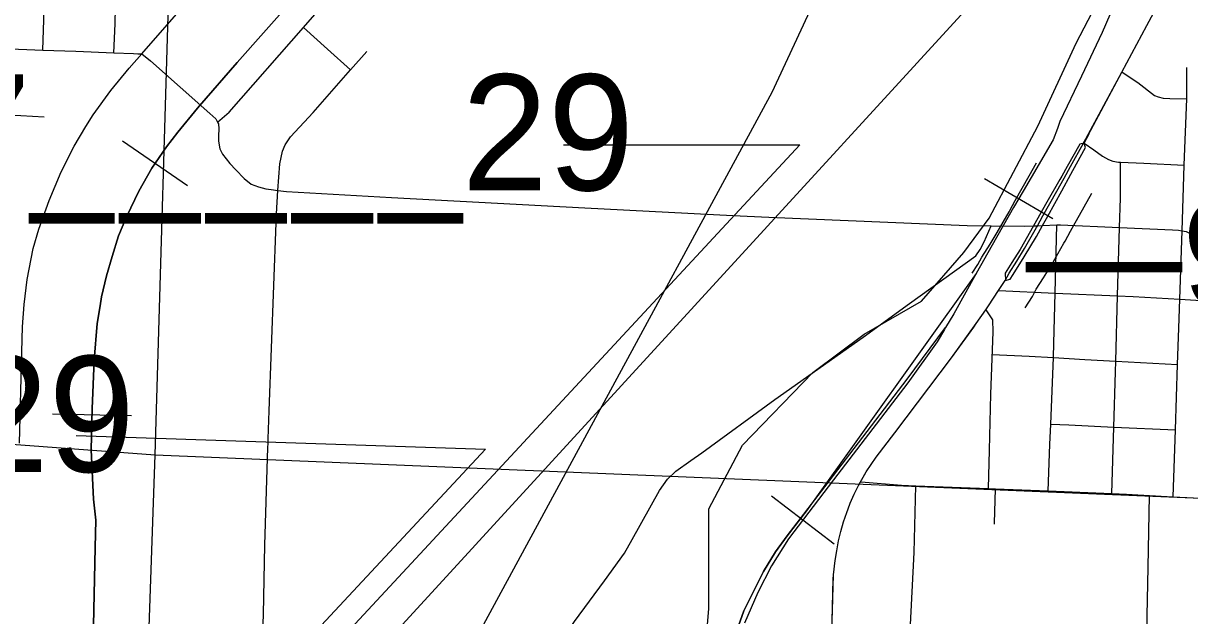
# Model space of a CAD drawing. Extents: x -157.2 to -99.3, y 12.2 to 46.2.
# Drawn here: x -147.694 to -146.586, y 37.165 to 37.727 of the extents above; entities that cross this region are included whole.
import ezdxf

# ---------------------------------------------------------------- set-up
doc = ezdxf.new("R2010")
doc.units = 0
for name, color, linetype in [('tdCoCityStreetMajor', 7, 'Continuous'), ('tdCoCityStreetMinor', 7, 'Continuous'), ('tdCoDivCarto', 7, 'Continuous'), ('tdCoHydroRiver', 7, 'Continuous'), ('tdCoPriCL', 7, 'Continuous'), ('tdCoPriDiv', 7, 'Continuous'), ('tdCoPriNonDiv', 7, 'Continuous'), ('tdCoPriNonDivCL', 7, 'Continuous'), ('tdCoRRCL', 7, 'Continuous'), ('tdCoSectLine', 7, 'Continuous'), ('tdCoStrucPriMaintName', 7, 'Continuous'), ('tdStHwyPriRefPost1', 7, 'Continuous')]:
    doc.layers.add(name, color=color, linetype=linetype)

msp = doc.modelspace()

# ---------------------------------------------------------------- linework, layer by layer
at = {"layer": 'tdCoCityStreetMajor'}
for points in [[(-147.5812, 37.6984), (-147.5525, 37.7312), (-147.5039, 37.7869), (-147.4444, 37.8562), (-147.427, 37.876)], [(-147.6971, 37.329), (-147.6971, 37.329), (-147.695, 37.4155), (-147.6943, 37.4392), (-147.6928, 37.4604), (-147.6898, 37.4841), (-147.6842, 37.5137), (-147.6787, 37.5319), (-147.6689, 37.5593), (-147.6575, 37.5864), (-147.6454, 37.6108), (-147.6343, 37.6296), (-147.6272, 37.6407), (-147.6104, 37.6636), (-147.5932, 37.6848), (-147.5812, 37.6984)]]:
    msp.add_lwpolyline(points, dxfattribs=at)
at = {"layer": 'tdCoCityStreetMinor'}
for p, q in [((-146.589, 37.6557), (-146.5889, 37.6854)), ((-147.7466, 37.6426), (-147.6738, 37.6388)), ((-146.7674, 37.4738), (-146.714, 37.4714)), ((-146.714, 37.4714), (-146.6547, 37.4688)), ((-146.7157, 37.4101), (-146.6857, 37.4084)), ((-146.6857, 37.4084), (-146.6564, 37.4067)), ((-146.6564, 37.4067), (-146.5977, 37.4034)), ((-146.5998, 37.3414), (-146.5977, 37.4034)), ((-146.602, 37.278), (-146.5998, 37.3414)), ((-146.7715, 37.253), (-146.7705, 37.2855)), ((-146.6258, 37.2111), (-146.6243, 37.2792)), ((-146.7715, 37.252), (-146.7715, 37.253))]:
    msp.add_line(p, q, dxfattribs=at)
for points in [[(-147.5091, 37.6337), (-147.4982, 37.643), (-147.4276, 37.7236), (-147.3993, 37.756), (-147.345, 37.8149), (-147.3051, 37.863), (-147.2676, 37.9047), (-147.1948, 37.9885), (-147.1811, 38.004), (-147.1593, 38.0285), (-147.0644, 38.1394), (-147.0313, 38.1821), (-147.0121, 38.209), (-146.9776, 38.2647)], [(-147.6749, 37.7021), (-147.672, 37.7979), (-147.6713, 37.8205)], [(-147.6077, 37.6994), (-147.6064, 37.7271), (-147.6058, 37.7582)], [(-147.4276, 37.7236), (-147.4047, 37.7029), (-147.3829, 37.6832)], [(-147.8122, 37.7077), (-147.7859, 37.7066), (-147.7442, 37.7049), (-147.6749, 37.7021), (-147.6436, 37.7009), (-147.6077, 37.6994), (-147.5891, 37.6987), (-147.5847, 37.6984), (-147.5812, 37.6984)], [(-147.5812, 37.6984), (-147.5729, 37.692), (-147.5166, 37.642), (-147.5107, 37.6368), (-147.5091, 37.6337), (-147.5083, 37.6321), (-147.508, 37.6272), (-147.5083, 37.6205)], [(-147.4518, 37.5688), (-147.4501, 37.5942), (-147.4474, 37.606), (-147.4449, 37.6122), (-147.44, 37.6198), (-147.4185, 37.6428), (-147.3829, 37.6832), (-147.3675, 37.7006)], [(-146.6504, 37.6811), (-146.6356, 37.6713), (-146.6198, 37.6589), (-146.6163, 37.6577), (-146.6114, 37.6565), (-146.605, 37.6562), (-146.589, 37.6557)], [(-146.5935, 37.5304), (-146.5914, 37.5928), (-146.589, 37.6557)], [(-147.5083, 37.6205), (-147.5083, 37.6156), (-147.507, 37.6082), (-147.5046, 37.6032), (-147.4974, 37.5944), (-147.4917, 37.5883)], [(-146.6866, 37.6136), (-146.6773, 37.6074), (-146.6691, 37.6012), (-146.6634, 37.5983), (-146.6593, 37.5965), (-146.6538, 37.5955), (-146.652, 37.5955)], [(-146.6528, 37.5337), (-146.652, 37.5616), (-146.652, 37.5955)], [(-146.652, 37.5955), (-146.6299, 37.5948), (-146.5914, 37.5928)], [(-147.4917, 37.5883), (-147.4838, 37.5801), (-147.4774, 37.5749), (-147.4703, 37.5722), (-147.4634, 37.5704), (-147.4584, 37.5697), (-147.4518, 37.5688), (-147.4436, 37.5677), (-147.344, 37.5621), (-147.1605, 37.5522), (-147.0199, 37.5451)], [(-147.4536, 37.5379), (-147.4533, 37.5466), (-147.4518, 37.5688), (-147.4518, 37.5688)], [(-147.4671, 37.1199), (-147.4654, 37.1666), (-147.4644, 37.2319), (-147.4613, 37.3248), (-147.4612, 37.3287), (-147.4611, 37.333), (-147.4602, 37.3597), (-147.4536, 37.5379), (-147.4536, 37.5379)], [(-147.0199, 37.5451), (-146.9857, 37.5433), (-146.7976, 37.5354), (-146.7747, 37.5352), (-146.7429, 37.5349), (-146.7346, 37.5352), (-146.7304, 37.5353)], [(-146.98, 37.3704), (-146.8964, 37.4296), (-146.8523, 37.4614), (-146.8096, 37.4923), (-146.7894, 37.5068), (-146.7852, 37.5127), (-146.7813, 37.5201), (-146.7747, 37.5352)], [(-146.7304, 37.5353), (-146.7259, 37.5355), (-146.7124, 37.536), (-146.7088, 37.5361), (-146.6528, 37.5337)], [(-146.7205, 37.2835), (-146.7189, 37.3275), (-146.7181, 37.3468), (-146.7157, 37.4101), (-146.7152, 37.4237), (-146.714, 37.4714), (-146.7124, 37.536)], [(-146.6603, 37.281), (-146.6583, 37.3442), (-146.6567, 37.3966), (-146.6564, 37.4067), (-146.6547, 37.4688), (-146.6528, 37.5337)], [(-146.6528, 37.5337), (-146.6027, 37.5315), (-146.597, 37.531), (-146.5935, 37.5304)], [(-146.5977, 37.4034), (-146.5966, 37.438), (-146.5956, 37.4655), (-146.5935, 37.5304)], [(-146.5935, 37.5304), (-146.5896, 37.5298), (-146.5815, 37.5256), (-146.5707, 37.5206), (-146.563, 37.5191), (-146.5532, 37.5179), (-146.5405, 37.5174), (-146.5329, 37.517), (-146.5196, 37.5164), (-146.5074, 37.516), (-146.4466, 37.5136), (-146.4298, 37.513), (-146.4168, 37.513), (-146.4138, 37.5128), (-146.4081, 37.5125), (-146.4042, 37.5117), (-146.4014, 37.5105)], [(-146.6547, 37.4688), (-146.64, 37.4681), (-146.5956, 37.4655)], [(-146.5956, 37.4655), (-146.5554, 37.4632), (-146.5399, 37.4637)], [(-146.7774, 37.2858), (-146.7764, 37.3223), (-146.7749, 37.3753), (-146.7729, 37.4345), (-146.7732, 37.4461), (-146.7795, 37.4554)], [(-146.7737, 37.4132), (-146.7386, 37.4114), (-146.7157, 37.4101)], [(-147.06, 37.3123), (-147.0493, 37.3196), (-146.98, 37.3704)], [(-146.7181, 37.3468), (-146.7009, 37.3463), (-146.6583, 37.3442), (-146.5998, 37.3414)], [(-147.1844, 37.1075), (-147.1832, 37.1224), (-147.1805, 37.1421), (-147.1773, 37.1495), (-147.1704, 37.1596), (-147.1418, 37.1981), (-147.1228, 37.2245), (-147.1157, 37.2375), (-147.0895, 37.2839), (-147.0819, 37.2947), (-147.0742, 37.3024), (-147.06, 37.3123)], [(-146.8983, 37.2922), (-146.86, 37.289), (-146.8461, 37.2885)], [(-146.8521, 37.0881), (-146.8515, 37.1503), (-146.8478, 37.225), (-146.8461, 37.2885)], [(-146.8461, 37.2885), (-146.7774, 37.2858), (-146.7705, 37.2855), (-146.7205, 37.2835), (-146.6603, 37.281), (-146.6461, 37.2804), (-146.6243, 37.2792), (-146.602, 37.278)], [(-146.602, 37.278), (-146.5827, 37.277), (-146.525, 37.2737), (-146.5053, 37.2726), (-146.4826, 37.2713), (-146.4495, 37.2693), (-146.4444, 37.269), (-146.4096, 37.2669), (-146.398, 37.2669), (-146.3845, 37.2669), (-146.3753, 37.2683), (-146.3714, 37.2703), (-146.3677, 37.273), (-146.3664, 37.2758)], [(-146.6278, 37.0825), (-146.6271, 37.1493), (-146.6258, 37.2111)]]:
    msp.add_lwpolyline(points, dxfattribs=at)
at = {"layer": 'tdCoDivCarto'}
for points in [[(-146.6971, 37.5878), (-146.6851, 37.6096), (-146.6866, 37.6136), (-146.6818, 37.6225)], [(-146.6866, 37.6136), (-146.6818, 37.6225)], [(-146.6866, 37.6136), (-146.6906, 37.6128), (-146.7027, 37.5914), (-146.7077, 37.5825)], [(-146.6866, 37.6136), (-146.6906, 37.6128), (-146.7027, 37.5914), (-146.7077, 37.5825)], [(-146.6971, 37.5878), (-146.6851, 37.6096), (-146.6866, 37.6136)], [(-146.721, 37.5443), (-146.7076, 37.5684), (-146.699, 37.5843)], [(-146.721, 37.5443), (-146.7076, 37.5684), (-146.699, 37.5843)], [(-146.7077, 37.5825), (-146.7096, 37.5791)], [(-146.7077, 37.5825), (-146.7096, 37.5791)], [(-146.699, 37.5843), (-146.6971, 37.5878)], [(-146.699, 37.5843), (-146.6971, 37.5878)], [(-146.7096, 37.5791), (-146.7219, 37.5576), (-146.7346, 37.5352)], [(-146.7096, 37.5791), (-146.7219, 37.5576), (-146.7346, 37.5352)], [(-146.7434, 37.5059), (-146.7318, 37.525), (-146.7259, 37.5355), (-146.721, 37.5443)], [(-146.7259, 37.5355), (-146.721, 37.5443)], [(-146.7346, 37.5352), (-146.7473, 37.5127), (-146.755, 37.5004)], [(-146.7346, 37.5352), (-146.7473, 37.5127), (-146.755, 37.5004)], [(-146.7434, 37.5059), (-146.7318, 37.525), (-146.7259, 37.5355)], [(-146.7537, 37.4891), (-146.7434, 37.5059)], [(-146.7513, 37.493), (-146.7434, 37.5059)], [(-146.755, 37.5004), (-146.7614, 37.4902), (-146.7611, 37.4833)], [(-146.755, 37.5004), (-146.7614, 37.4902), (-146.7611, 37.4833)], [(-146.7537, 37.4891), (-146.7513, 37.493)]]:
    msp.add_lwpolyline(points, dxfattribs=at)
at = {"layer": 'tdCoHydroRiver'}
msp.add_lwpolyline([(-147.3503, 36.9837), (-146.9827, 37.6621), (-146.9128, 37.8127)], dxfattribs=at)
at = {"layer": 'tdCoPriCL'}
msp.add_lwpolyline([(-146.9257, 37.16), (-146.9246, 37.2), (-146.9245, 37.2039), (-146.9228, 37.2175), (-146.9214, 37.2268), (-146.9196, 37.236), (-146.9174, 37.2451), (-146.9148, 37.2541), (-146.9118, 37.263), (-146.9105, 37.2665), (-146.9085, 37.2718), (-146.9047, 37.2803), (-146.9006, 37.2888), (-146.8987, 37.2922), (-146.8934, 37.3016), (-146.8838, 37.3157), (-146.8663, 37.3386), (-146.8123, 37.4099), (-146.7912, 37.4391), (-146.7889, 37.4424), (-146.7799, 37.4554), (-146.7773, 37.4592), (-146.7677, 37.4738), (-146.7615, 37.4833), (-146.7578, 37.4902), (-146.7504, 37.5017), (-146.743, 37.5138), (-146.7317, 37.5337), (-146.7307, 37.5353), (-146.7256, 37.5447), (-146.7124, 37.568), (-146.7055, 37.5806), (-146.6993, 37.5915), (-146.687, 37.6136), (-146.6828, 37.6213), (-146.6654, 37.6539), (-146.6508, 37.6811), (-146.6271, 37.7253), (-146.5913, 37.7923)], dxfattribs=at)
at = {"layer": 'tdCoPriDiv'}
for points in [[(-146.7929, 37.4902), (-146.7874, 37.4986), (-146.7837, 37.5055), (-146.7758, 37.5177), (-146.7689, 37.529), (-146.7577, 37.5486), (-146.7569, 37.5499), (-146.7519, 37.5593), (-146.7386, 37.5826), (-146.7317, 37.5951)], [(-146.7426, 37.4574), (-146.7356, 37.4681), (-146.732, 37.475), (-146.725, 37.4857), (-146.7172, 37.4986), (-146.7056, 37.5188), (-146.7045, 37.5207), (-146.6994, 37.5301), (-146.6863, 37.5533), (-146.6792, 37.5661)]]:
    msp.add_lwpolyline(points, dxfattribs=at)
at = {"layer": 'tdCoPriNonDiv'}
for points in [[(-146.7055, 37.5806), (-146.6993, 37.5915), (-146.687, 37.6136), (-146.6508, 37.6811), (-146.6271, 37.7253), (-146.5913, 37.7923), (-146.5679, 37.8372), (-146.5176, 37.9396), (-146.4648, 38.0523), (-146.4175, 38.1516), (-146.4155, 38.1559), (-146.4027, 38.1835), (-146.3899, 38.2109)], [(-146.9262, 37.1374), (-146.9257, 37.16), (-146.9246, 37.2), (-146.9245, 37.2039), (-146.9228, 37.2175), (-146.9214, 37.2268), (-146.9196, 37.236), (-146.9174, 37.2451), (-146.9148, 37.2541), (-146.9118, 37.263), (-146.9085, 37.2718), (-146.9047, 37.2803), (-146.9006, 37.2888), (-146.8934, 37.3016), (-146.8838, 37.3157), (-146.8663, 37.3386), (-146.8123, 37.4099), (-146.7912, 37.4391), (-146.7889, 37.4424), (-146.7799, 37.4554), (-146.7773, 37.4592), (-146.7677, 37.4738)]]:
    msp.add_lwpolyline(points, dxfattribs=at)
at = {"layer": 'tdCoPriNonDivCL'}
for points in [[(-146.6822, 37.6225), (-146.6781, 37.6302), (-146.6606, 37.6628), (-146.6508, 37.6811), (-146.6271, 37.7253), (-146.5913, 37.7923), (-146.5679, 37.8372), (-146.5405, 37.8929), (-146.5405, 37.893), (-146.5176, 37.9396), (-146.4875, 38.0038), (-146.4648, 38.0523), (-146.4605, 38.0614), (-146.4175, 38.1516), (-146.4112, 38.1651), (-146.4027, 38.1835), (-146.3817, 38.2286), (-146.3768, 38.2303), (-146.3747, 38.2347)], [(-146.687, 37.6136), (-146.6828, 37.6213), (-146.6654, 37.6539), (-146.6508, 37.6811), (-146.6271, 37.7253), (-146.5913, 37.7923), (-146.5679, 37.8372), (-146.545, 37.8839), (-146.5405, 37.8929), (-146.5176, 37.9396), (-146.4875, 38.0038), (-146.4648, 38.0523), (-146.4605, 38.0614), (-146.4175, 38.1516), (-146.4155, 38.1559), (-146.4027, 38.1835), (-146.3817, 38.2286)], [(-146.9257, 37.16), (-146.9245, 37.2039), (-146.9228, 37.2175), (-146.9214, 37.2268), (-146.9196, 37.236), (-146.9174, 37.2451), (-146.9148, 37.2541), (-146.9118, 37.263), (-146.9085, 37.2718), (-146.9047, 37.2803), (-146.9006, 37.2888), (-146.8987, 37.2922), (-146.8934, 37.3016), (-146.8838, 37.3157), (-146.8663, 37.3386), (-146.8123, 37.4099), (-146.7889, 37.4424), (-146.7799, 37.4554), (-146.7773, 37.4592), (-146.7677, 37.4738), (-146.7677, 37.4738), (-146.7615, 37.4833)], [(-146.9254, 37.1702), (-146.9245, 37.2039), (-146.9228, 37.2175), (-146.9214, 37.2268), (-146.9196, 37.236), (-146.9174, 37.2451), (-146.9148, 37.2541), (-146.9118, 37.263), (-146.9085, 37.2718), (-146.9047, 37.2803), (-146.9006, 37.2888), (-146.8987, 37.2922), (-146.8934, 37.3016), (-146.8838, 37.3157), (-146.8663, 37.3386), (-146.8123, 37.4099), (-146.7889, 37.4424), (-146.7799, 37.4554), (-146.7773, 37.4592), (-146.7677, 37.4738), (-146.7622, 37.4822), (-146.7622, 37.4822), (-146.7615, 37.4833), (-146.7568, 37.4846), (-146.754, 37.4891)]]:
    msp.add_lwpolyline(points, dxfattribs=at)
at = {"layer": 'tdCoRRCL'}
for p, q in [((-147.5377, 37.5732), (-147.5994, 37.6157)), ((-146.781, 37.5801), (-146.7162, 37.5422)), ((-146.8408, 37.4637), (-146.8006, 37.5099)), ((-147.5908, 37.3548), (-147.6658, 37.3563)), ((-146.9238, 37.233), (-146.9834, 37.2784))]:
    msp.add_line(p, q, dxfattribs=at)
for points in [[(-146.7303, 37.6298), (-146.6941, 37.7085), (-146.611, 37.8678), (-146.5476, 38.0322), (-146.3546, 38.4371)], [(-146.6113, 37.8525), (-146.6695, 37.7188), (-146.6891, 37.6772), (-146.7094, 37.6341), (-146.7119, 37.6275), (-146.7159, 37.617), (-146.7369, 37.5811), (-146.7445, 37.5682), (-146.7536, 37.5527), (-146.7737, 37.517), (-146.789, 37.4901), (-146.9502, 37.2645)], [(-146.6113, 37.8525), (-146.6695, 37.7188), (-146.6891, 37.6772), (-146.7094, 37.6341), (-146.7119, 37.6275), (-146.7159, 37.617), (-146.7369, 37.5811), (-146.7445, 37.5682), (-146.7536, 37.5527), (-146.7737, 37.517), (-146.789, 37.4901), (-146.8103, 37.4518), (-146.818, 37.4387)], [(-147.4379, 37.7494), (-147.4906, 37.6902), (-147.5262, 37.6491), (-147.5281, 37.6469), (-147.547, 37.6241), (-147.5577, 37.6102), (-147.5716, 37.59), (-147.5839, 37.568), (-147.5954, 37.5444), (-147.6031, 37.5258), (-147.6093, 37.5062), (-147.6146, 37.4878), (-147.6193, 37.4679), (-147.6207, 37.4591), (-147.6235, 37.4425), (-147.6264, 37.4076), (-147.6282, 37.3615), (-147.629, 37.3224), (-147.6269, 37.2757), (-147.6248, 37.2558), (-147.6253, 37.2299), (-147.6271, 37.141)], [(-147.6271, 37.141), (-147.6253, 37.2299), (-147.6248, 37.2558), (-147.6269, 37.2757), (-147.629, 37.3224), (-147.6282, 37.3615), (-147.6264, 37.4076), (-147.6235, 37.4425), (-147.6207, 37.4591), (-147.6193, 37.4679), (-147.6146, 37.4878), (-147.6093, 37.5062), (-147.6031, 37.5258), (-147.5954, 37.5444), (-147.5839, 37.568), (-147.5716, 37.59), (-147.5577, 37.6102), (-147.547, 37.6241), (-147.5281, 37.6469), (-147.5262, 37.6491), (-147.4906, 37.6902), (-147.4379, 37.7494)], [(-146.8006, 37.5099), (-146.7767, 37.5426), (-146.7303, 37.6298)], [(-147.0109, 37.327), (-146.944, 37.3959), (-146.8954, 37.4322), (-146.8408, 37.4637)], [(-147.0161, 37.151), (-147.0096, 37.1696), (-147.0004, 37.1879), (-146.991, 37.2071), (-146.9794, 37.2257), (-146.9684, 37.2409), (-146.9328, 37.2873), (-146.8926, 37.34), (-146.8546, 37.3895), (-146.818, 37.4387)], [(-146.818, 37.4387), (-146.8191, 37.4367), (-146.826, 37.4251), (-146.8538, 37.3861), (-146.9243, 37.2942), (-146.967, 37.2381), (-146.9832, 37.2123), (-146.9963, 37.1871), (-147.009, 37.158)], [(-147.0428, 37.1719), (-147.0429, 37.2665), (-147.0109, 37.327)], [(-146.9502, 37.2646), (-146.9684, 37.2409), (-146.9794, 37.2257), (-146.991, 37.2071), (-147.0004, 37.1879), (-147.0096, 37.1696), (-147.0161, 37.151)], [(-147.0525, 36.9702), (-147.0558, 37.0145), (-147.0428, 37.1719)]]:
    msp.add_lwpolyline(points, dxfattribs=at)
at = {"layer": 'tdCoSectLine'}
for points in [[(-147.5685, 37.3179), (-147.5386, 38.3231)], [(-148.5697, 37.3709), (-147.8963, 37.3422), (-147.5685, 37.3179)], [(-147.6029, 36.3271), (-147.5685, 37.3179)], [(-147.5685, 37.3179), (-146.5753, 37.2765)]]:
    msp.add_lwpolyline(points, dxfattribs=at)
at = {"layer": 'tdCoStrucPriMaintName'}
for points in [[(-146.7942, 37.9172), (-146.6371, 37.9172), (-147.8224, 36.6234), (-148.0618, 36.2594)], [(-147.1808, 37.6121), (-146.9563, 37.6122), (-148.1741, 36.3007)], [(-147.6434, 37.3361), (-147.2547, 37.3233), (-148.1781, 36.3328)]]:
    msp.add_lwpolyline(points, dxfattribs=at)

# ---------------------------------------------------------------- texts
for s, p in [('97_____29', (-147.85, 37.5689)), ('97484S029', (-148.3403, 37.3016))]:
    msp.add_text(s, height=0.11, dxfattribs=at).set_placement(p)
at = {"layer": 'tdStHwyPriRefPost1'}
msp.add_text('‒‒96', height=0.1, dxfattribs=at).set_placement((-146.7419, 37.4591))

doc.saveas('drawing.dxf')
